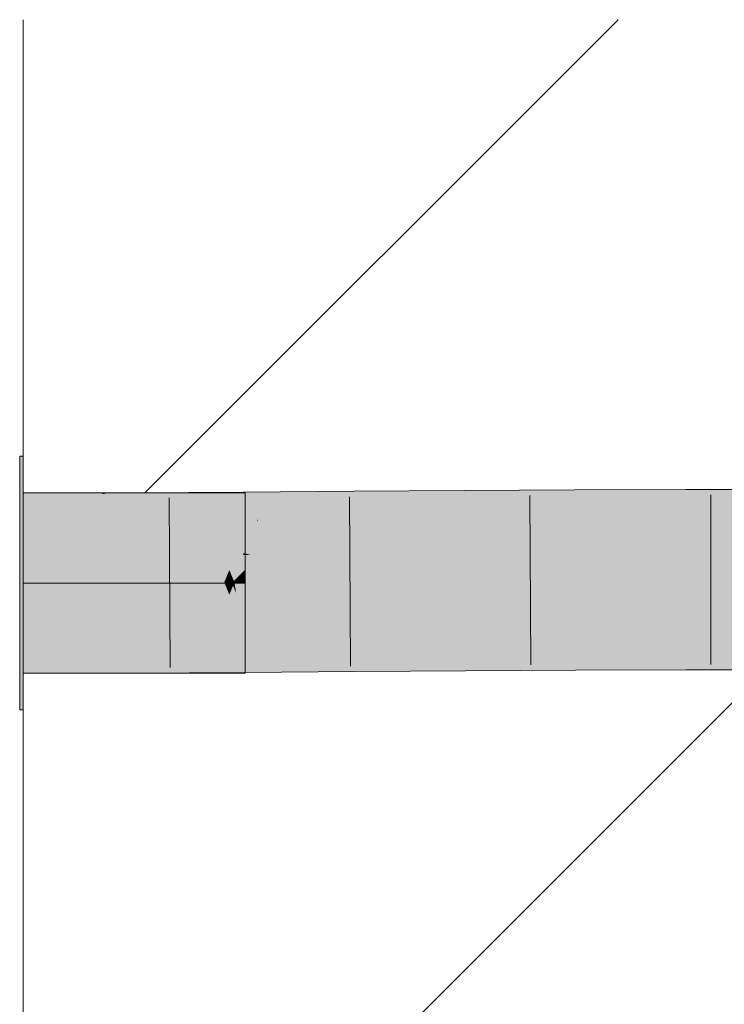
# Model space of a CAD drawing. Extents: x -620 to 3480, y 62 to 1102.
# Tile 258 of 271: x 245.6 to 246.85, y 875.09 to 876.84. Entities that reach past the tile are written whole.
import ezdxf
from ezdxf.lldxf.tags import DXFTag

# ---------------------------------------------------------------- set-up
doc = ezdxf.new("R2010")
doc.units = 0
doc.layers.get('0').update_dxf_attribs({"lineweight": 13})
doc.layers.add('E_Detail_Linie_Text_Bem', color=7, linetype='Continuous', lineweight=13)
for name, color, linetype, lineweight, true_color in [('E_Detail_Wandschraffur', 7, 'Continuous', 5, 0xc0c0c0), ('E_Leerrohr 32-A06G9STW8I', 7, 'Continuous', 9, 0x00b300), ('E_Leerrohr 32-Shading', 7, 'Continuous', 9, 0x00b300)]:
    doc.layers.add(name, color=color, linetype=linetype, lineweight=lineweight, true_color=true_color)
tags = doc.linetypes.add('fein_strichliert', pattern=[4, 1, -2, 1]).pattern_tags.tags
tags[8:9] = [DXFTag(74, 4), DXFTag(75, 0), DXFTag(340, '0'), DXFTag(46, 0.0), DXFTag(50, 0.0), DXFTag(44, 0.0), DXFTag(45, 0.0)]
tags[6:7] = [DXFTag(74, 4), DXFTag(75, 0), DXFTag(340, '0'), DXFTag(46, 0.0), DXFTag(50, 0.0), DXFTag(44, 0.0), DXFTag(45, 0.0)]
tags[4:5] = [DXFTag(74, 4), DXFTag(75, 0), DXFTag(340, '0'), DXFTag(46, 0.0), DXFTag(50, 0.0), DXFTag(44, 0.0), DXFTag(45, 0.0)]
tags = doc.linetypes.add('STRICHPUNKT2-A06G9STV8I', pattern=[12.7, 6.35, -3.175, 0, -3.175]).pattern_tags.tags
tags[10:11] = [DXFTag(74, 4), DXFTag(75, 0), DXFTag(340, '0'), DXFTag(46, 0.0), DXFTag(50, 0.0), DXFTag(44, 0.0), DXFTag(45, 0.0)]
tags[8:9] = [DXFTag(74, 4), DXFTag(75, 0), DXFTag(340, '0'), DXFTag(46, 0.0), DXFTag(50, 0.0), DXFTag(44, 0.0), DXFTag(45, 0.0)]
tags[6:7] = [DXFTag(74, 4), DXFTag(75, 0), DXFTag(340, '0'), DXFTag(46, 0.0), DXFTag(50, 0.0), DXFTag(44, 0.0), DXFTag(45, 0.0)]
tags[4:5] = [DXFTag(74, 4), DXFTag(75, 0), DXFTag(340, '0'), DXFTag(46, 0.0), DXFTag(50, 0.0), DXFTag(44, 0.0), DXFTag(45, 0.0)]

# ---------------------------------------------------------------- blocks, each defined once
blk = doc.blocks.new('Shading-A06G9SG58I', base_point=(245.9355, 771.2183))
at = {"layer": 'E_Leerrohr 32-Shading', "color": 83, "true_color": 0x7fcb7f}
for points in [[(245.6028, 875.8404), (245.6028, 876.0654), (245.5968, 875.8404), (245.5968, 876.0654)], [(245.7397, 876.0004), (245.6028, 876.0004), (245.8997, 875.8404), (245.6028, 875.8404)], [(245.7528, 876.0004), (245.7397, 876.0004), (245.9128, 875.8404), (245.8997, 875.8404)], [(245.8178, 876.0004), (245.7528, 876.0004), (245.9688, 875.8494), (245.9676, 875.8483)], [(245.9676, 875.8483), (245.7528, 876.0004), (245.9597, 875.8404), (245.9128, 875.8404)], [(245.8178, 876.0004), (245.9428, 875.8754), (245.9968, 876.0004), (245.9968, 875.9294)], [(245.9968, 875.9294), (245.9428, 875.8754), (245.9968, 875.8644), (245.9753, 875.8429)], [(245.9968, 875.8644), (245.9903, 875.8579), (245.9968, 875.8579)], [(245.9753, 875.8429), (245.9676, 875.8483), (245.9728, 875.8404), (245.9597, 875.8404)], [(245.9676, 875.8483), (245.9753, 875.8429), (245.9688, 875.8494)], [(245.9728, 875.8404), (245.9778, 875.8404), (245.9753, 875.8429)], [(245.9903, 875.8579), (245.9753, 875.8429), (245.9968, 875.8404), (245.9778, 875.8404)], [(245.9903, 875.8579), (245.9968, 875.8404), (245.9968, 875.8579)], [(245.6028, 875.6154), (245.6028, 875.8404), (245.5968, 875.6154), (245.5968, 875.8404)], [(245.8997, 875.8404), (245.6028, 875.8404), (245.7397, 875.6804), (245.6028, 875.6804)], [(245.9128, 875.8404), (245.8997, 875.8404), (245.7528, 875.6804), (245.7397, 875.6804)], [(245.9617, 875.8384), (245.9128, 875.8404), (245.8178, 875.6804), (245.7528, 875.6804)], [(245.9617, 875.8384), (245.8178, 875.6804), (245.9688, 875.8314)], [(245.9597, 875.8404), (245.9128, 875.8404), (245.9617, 875.8384)], [(245.9753, 875.8379), (245.9428, 875.8054), (245.9968, 875.8164), (245.9968, 875.7514)], [(245.9728, 875.8404), (245.9597, 875.8404), (245.9753, 875.8379), (245.9617, 875.8384)], [(245.9753, 875.8379), (245.9617, 875.8384), (245.9688, 875.8314)], [(245.9753, 875.8379), (245.9778, 875.8404), (245.9728, 875.8404)], [(245.9968, 875.8404), (245.9778, 875.8404), (245.9968, 875.8164), (245.9753, 875.8379)], [(245.9428, 875.8054), (245.8178, 875.6804), (245.9968, 875.7514), (245.9968, 875.6804)]]:
    blk.add_solid(points, dxfattribs=at)
at = {"layer": 'E_Leerrohr 32-Shading', "color": 83, "true_color": 0x7fbd7f}
for points in [[(245.6028, 876.0004), (245.6028, 875.9535), (245.7397, 876.0007), (245.7453, 875.9984)], [(245.7453, 875.9984), (245.7528, 876.0007), (245.7397, 876.0007)], [(245.7528, 876.0007), (245.7453, 875.9984), (245.7982, 875.982), (245.7982, 875.9766)], [(245.7982, 875.982), (245.7981, 876.0008), (245.7528, 876.0007)], [(245.7981, 876.0008), (245.9309, 875.9547), (245.8178, 876.0009)], [(245.7981, 876.0008), (245.7982, 875.982), (245.9309, 875.9547), (245.8659, 875.9543)], [(245.8178, 876.0009), (245.9938, 875.9713), (245.9936, 876.0019)], [(245.8178, 876.0009), (245.9309, 875.9547), (245.9938, 875.9713), (245.9547, 875.9548)], [(246.0678, 876.0024), (245.9936, 876.0019), (245.9938, 875.9713)], [(245.9939, 875.955), (246.0678, 876.0024), (245.9938, 875.9713)], [(246.0678, 876.0024), (245.9939, 875.955), (246.1328, 876.0029), (246.0196, 875.9552)], [(246.1328, 876.0029), (246.0853, 875.9829), (246.1894, 876.0034), (246.1896, 875.9842)], [(246.3856, 875.9867), (246.3855, 876.0048), (246.1896, 875.9842), (246.1894, 876.0034)], [(246.5818, 875.9887), (246.5818, 876.006), (246.3856, 875.9867), (246.3855, 876.0048)], [(246.7783, 875.9897), (246.7783, 876.0065), (246.5818, 875.9887), (246.5818, 876.006)], [(246.9996, 875.9891), (246.9996, 876.0062), (246.7783, 875.9897), (246.7783, 876.0065)], [(245.7982, 875.9766), (245.7453, 875.9984), (245.7983, 875.9551), (245.6057, 875.9544)], [(245.8659, 875.9543), (245.7982, 875.982), (245.8528, 875.9543), (245.7982, 875.9766)], [(246.0853, 875.9829), (246.0196, 875.9552), (246.1896, 875.9842), (246.1898, 875.9565)], [(246.1898, 875.9565), (246.3858, 875.9579), (246.1896, 875.9842), (246.3856, 875.9867)], [(246.3858, 875.9579), (246.582, 875.9591), (246.3856, 875.9867), (246.5818, 875.9887)], [(246.5818, 875.9887), (246.5819, 875.9639), (246.7783, 875.9897), (246.7783, 875.9649)], [(246.7783, 875.9897), (246.7783, 875.9649), (246.9996, 875.9891), (246.9995, 875.9644)], [(245.8495, 875.9556), (245.7982, 875.9766), (245.7983, 875.9551)], [(245.9547, 875.9548), (245.9939, 875.955), (245.9938, 875.9713)], [(246.5819, 875.9639), (246.582, 875.9591), (246.7783, 875.9649), (246.7783, 875.9597)], [(246.7783, 875.9649), (246.7783, 875.9597), (246.9995, 875.9644), (246.9995, 875.9594)], [(245.6057, 875.9544), (245.6028, 875.9535), (245.7983, 875.9551), (245.7983, 875.954)], [(245.8528, 875.9543), (245.8495, 875.9556), (245.7983, 875.954), (245.7983, 875.9551)], [(245.7992, 875.7277), (245.6028, 875.6804), (245.7992, 875.7055), (245.7397, 875.6807)], [(245.6028, 875.6804), (245.7992, 875.7277), (245.6028, 875.7272)], [(245.8659, 875.728), (245.8528, 875.728), (245.7993, 875.7001), (245.7992, 875.7055)], [(245.8528, 875.728), (245.7992, 875.7277), (245.7992, 875.7055)], [(245.7993, 875.7001), (245.7993, 875.6808), (245.9309, 875.7284), (245.8178, 875.6809)], [(245.7993, 875.7001), (245.9309, 875.7284), (245.8659, 875.728)], [(245.9955, 875.7119), (245.9309, 875.7284), (245.9957, 875.683), (245.8187, 875.6813)], [(245.9309, 875.7284), (245.9955, 875.7119), (245.9547, 875.7285)], [(245.9955, 875.7119), (245.9954, 875.7288), (245.9547, 875.7285)], [(245.9954, 875.7288), (246.0678, 875.6824), (246.0196, 875.7289), (246.1328, 875.6829)], [(246.0678, 875.6824), (245.9954, 875.7288), (245.9955, 875.7119)], [(246.1914, 875.7302), (246.0196, 875.7289), (246.1916, 875.7067), (246.0779, 875.7052)], [(246.3874, 875.7091), (246.3873, 875.7316), (246.1916, 875.7067), (246.1914, 875.7302)], [(246.5831, 875.7111), (246.583, 875.7328), (246.3874, 875.7091), (246.3873, 875.7316)], [(246.7785, 875.7121), (246.7785, 875.7334), (246.5831, 875.7111), (246.583, 875.7328)], [(246.9987, 875.7115), (246.9988, 875.7331), (246.7785, 875.7121), (246.7785, 875.7334)], [(245.7397, 875.6807), (245.7528, 875.6807), (245.7992, 875.7055), (245.7993, 875.7001)], [(245.9955, 875.7119), (245.9957, 875.683), (246.0643, 875.6838)], [(246.0779, 875.7052), (246.1285, 875.6846), (246.1916, 875.7067), (246.1918, 875.6854)], [(246.1918, 875.6854), (246.3876, 875.6879), (246.1916, 875.7067), (246.3874, 875.7091)], [(246.3876, 875.6879), (246.5832, 875.6899), (246.3874, 875.7091), (246.5831, 875.7111)], [(246.5832, 875.6899), (246.7785, 875.6909), (246.5831, 875.7111), (246.7785, 875.7121)], [(246.7785, 875.6909), (246.9986, 875.6904), (246.7785, 875.7121), (246.9987, 875.7115)], [(245.7528, 875.6807), (245.7993, 875.6808), (245.7993, 875.7001)], [(246.1285, 875.6846), (246.1328, 875.6829), (246.1918, 875.6854), (246.1918, 875.6833)], [(246.1918, 875.6833), (246.3876, 875.6848), (246.1918, 875.6854), (246.3876, 875.6879)], [(246.3876, 875.6848), (246.5832, 875.686), (246.3876, 875.6879), (246.5832, 875.6899)], [(246.5832, 875.686), (246.7785, 875.6865), (246.5832, 875.6899), (246.7785, 875.6909)], [(246.7785, 875.6865), (246.9986, 875.6862), (246.7785, 875.6909), (246.9986, 875.6904)], [(245.8187, 875.6813), (245.8178, 875.6809), (245.9957, 875.683), (245.9957, 875.6819)], [(245.9957, 875.683), (245.9957, 875.6819), (246.0643, 875.6838), (246.0678, 875.6824)]]:
    blk.add_solid(points, dxfattribs=at)
at = {"layer": 'E_Leerrohr 32-Shading', "color": 83, "true_color": 0x7fd57f}
for points in [[(245.7983, 875.951), (245.7983, 875.954), (245.6028, 875.9514), (245.6028, 875.9535)], [(245.6028, 875.8404), (245.7987, 875.8408), (245.6028, 875.9514), (245.7983, 875.951)], [(245.8543, 875.9508), (245.8528, 875.9543), (245.7983, 875.951), (245.7983, 875.954)], [(245.8997, 875.8414), (245.8543, 875.9508), (245.7987, 875.8408), (245.7983, 875.951)], [(245.8659, 875.9543), (245.8528, 875.9543), (245.9128, 875.8414), (245.8997, 875.8414)], [(245.9309, 875.9547), (245.8659, 875.9543), (245.9688, 875.8636), (245.966, 875.8569)], [(245.966, 875.8569), (245.8659, 875.9543), (245.9597, 875.8417), (245.9128, 875.8414)], [(245.9309, 875.9547), (245.9428, 875.9261), (245.9547, 875.9548)], [(245.9939, 875.955), (245.9428, 875.9261), (245.9943, 875.8939), (245.9753, 875.8478)], [(245.9428, 875.9261), (245.9939, 875.955), (245.9547, 875.9548)], [(246.0196, 875.9552), (245.9939, 875.955), (245.9943, 875.8939)], [(246.0054, 875.8904), (246.0185, 875.9501), (245.9943, 875.8939), (246.0175, 875.9501)], [(246.1902, 875.8895), (246.1898, 875.9493), (246.0054, 875.8904), (246.0185, 875.9501)], [(246.0185, 875.9501), (246.0196, 875.9552), (246.0175, 875.9501)], [(246.1898, 875.9493), (246.1898, 875.9565), (246.0185, 875.9501), (246.0196, 875.9552)], [(246.3858, 875.9482), (246.3858, 875.9579), (246.1898, 875.9493), (246.1898, 875.9565)], [(246.1902, 875.8895), (246.3862, 875.8885), (246.1898, 875.9493), (246.3858, 875.9482)], [(246.582, 875.9474), (246.582, 875.9591), (246.3858, 875.9482), (246.3858, 875.9579)], [(246.3862, 875.8885), (246.5823, 875.8876), (246.3858, 875.9482), (246.582, 875.9474)], [(246.7783, 875.947), (246.7783, 875.9597), (246.582, 875.9474), (246.582, 875.9591)], [(246.5823, 875.8876), (246.7784, 875.8873), (246.582, 875.9474), (246.7783, 875.947)], [(246.9995, 875.9472), (246.9995, 875.9594), (246.7783, 875.947), (246.7783, 875.9597)], [(246.7784, 875.8873), (246.9993, 875.8875), (246.7783, 875.947), (246.9995, 875.9472)], [(245.9943, 875.8905), (245.9943, 875.8939), (245.9929, 875.8905)], [(246.0054, 875.8904), (245.9943, 875.8939), (245.9943, 875.8905)], [(245.9945, 875.8656), (245.9943, 875.8905), (245.9826, 875.8655), (245.9929, 875.8905)], [(245.9943, 875.8905), (245.9945, 875.8656), (246.0054, 875.8904), (245.9999, 875.8656)], [(246.0054, 875.8904), (245.9999, 875.8656), (246.1902, 875.8895), (246.1904, 875.866)], [(246.1904, 875.866), (246.3864, 875.8664), (246.1902, 875.8895), (246.3862, 875.8885)], [(246.3864, 875.8664), (246.5824, 875.8668), (246.3862, 875.8885), (246.5823, 875.8876)], [(246.5824, 875.8668), (246.7784, 875.8669), (246.5823, 875.8876), (246.7784, 875.8873)], [(246.7784, 875.8669), (246.9992, 875.8668), (246.7784, 875.8873), (246.9993, 875.8875)], [(245.966, 875.8569), (245.9753, 875.8478), (245.9688, 875.8636)], [(245.9826, 875.8655), (245.9753, 875.8478), (245.9947, 875.8419), (245.9778, 875.8418)], [(245.9826, 875.8655), (245.9947, 875.8419), (245.9945, 875.8656)], [(245.9945, 875.8656), (245.9947, 875.8419), (245.9999, 875.8656)], [(245.9999, 875.8656), (245.9947, 875.8419), (246.1904, 875.866), (246.1906, 875.8433)], [(246.1906, 875.8433), (246.3865, 875.8448), (246.1904, 875.866), (246.3864, 875.8664)], [(246.3865, 875.8448), (246.5825, 875.8459), (246.3864, 875.8664), (246.5824, 875.8668)], [(246.5825, 875.8459), (246.7784, 875.8466), (246.5824, 875.8668), (246.7784, 875.8669)], [(246.7784, 875.8466), (246.9991, 875.8462), (246.7784, 875.8669), (246.9992, 875.8668)], [(245.8997, 875.8414), (245.7987, 875.8408), (245.8528, 875.728), (245.7992, 875.7277)], [(245.9128, 875.8414), (245.8997, 875.8414), (245.8659, 875.728), (245.8528, 875.728)], [(245.9617, 875.837), (245.9128, 875.8414), (245.9309, 875.7284), (245.8659, 875.728)], [(245.9597, 875.8417), (245.9128, 875.8414), (245.9617, 875.837)], [(245.9753, 875.8478), (245.966, 875.8569), (245.9728, 875.8418), (245.9597, 875.8417)], [(245.9728, 875.8418), (245.9597, 875.8417), (245.9753, 875.8358), (245.9617, 875.837)], [(245.9728, 875.8418), (245.9778, 875.8418), (245.9753, 875.8478)], [(245.9778, 875.8418), (245.9728, 875.8418), (245.9774, 875.8408), (245.9732, 875.8408)], [(245.9779, 875.8408), (245.9778, 875.8418), (245.9774, 875.8408)], [(245.9947, 875.8408), (245.9947, 875.8419), (245.9779, 875.8408), (245.9778, 875.8418)], [(246.1906, 875.8433), (245.9947, 875.8419), (246.1906, 875.8412), (245.9949, 875.8408)], [(245.9949, 875.8408), (245.9947, 875.8419), (245.9947, 875.8408)], [(245.9949, 875.8408), (245.9952, 875.8393), (246.1906, 875.8412), (246.1906, 875.8383)], [(246.3866, 875.8417), (246.3865, 875.8448), (246.1906, 875.8412), (246.1906, 875.8433)], [(246.1906, 875.8383), (246.3866, 875.8373), (246.1906, 875.8412), (246.3866, 875.8417)], [(246.5825, 875.842), (246.5825, 875.8459), (246.3866, 875.8417), (246.3865, 875.8448)], [(246.3866, 875.8373), (246.5825, 875.8364), (246.3866, 875.8417), (246.5825, 875.842)], [(246.7784, 875.8422), (246.7784, 875.8466), (246.5825, 875.842), (246.5825, 875.8459)], [(246.5825, 875.8364), (246.7784, 875.8361), (246.5825, 875.842), (246.7784, 875.8422)], [(246.9991, 875.8421), (246.9991, 875.8462), (246.7784, 875.8422), (246.7784, 875.8466)], [(246.7784, 875.8361), (246.9991, 875.8362), (246.7784, 875.8422), (246.9991, 875.8421)], [(245.7992, 875.7277), (245.7987, 875.8408), (245.6028, 875.7272), (245.6028, 875.8404)], [(245.9617, 875.837), (245.9309, 875.7284), (245.9688, 875.8199)], [(245.9954, 875.7288), (245.9808, 875.8225), (245.9428, 875.7571), (245.9753, 875.8358)], [(245.9753, 875.8358), (245.9617, 875.837), (245.9688, 875.8199)], [(245.9732, 875.8408), (245.9738, 875.8394), (245.9774, 875.8408), (245.9768, 875.8394)], [(245.9738, 875.8394), (245.9753, 875.8358), (245.9768, 875.8394)], [(245.9753, 875.8358), (245.9808, 875.8225), (245.9768, 875.8394), (245.9782, 875.8394)], [(245.9768, 875.8394), (245.9782, 875.8394), (245.9774, 875.8408), (245.9779, 875.8408)], [(245.9782, 875.8394), (245.9947, 875.8393), (245.9779, 875.8408), (245.9947, 875.8408)], [(245.995, 875.7883), (245.9947, 875.8393), (245.9808, 875.8225), (245.9782, 875.8394)], [(245.9947, 875.8393), (245.9952, 875.8393), (245.9947, 875.8408), (245.9949, 875.8408)], [(245.995, 875.7883), (246.0196, 875.7289), (245.9947, 875.8393), (245.9952, 875.8393)], [(245.9952, 875.8393), (246.0196, 875.7289), (246.1906, 875.8383), (246.1914, 875.7302)], [(246.1914, 875.7302), (246.3873, 875.7316), (246.1906, 875.8383), (246.3866, 875.8373)], [(246.3873, 875.7316), (246.583, 875.7328), (246.3866, 875.8373), (246.5825, 875.8364)], [(246.583, 875.7328), (246.7785, 875.7334), (246.5825, 875.8364), (246.7784, 875.8361)], [(246.7785, 875.7334), (246.9988, 875.7331), (246.7784, 875.8361), (246.9991, 875.8362)], [(245.9808, 875.8225), (245.9954, 875.7288), (245.995, 875.7883)], [(245.9954, 875.7288), (246.0196, 875.7289), (245.995, 875.7883)], [(245.9428, 875.7571), (245.9309, 875.7284), (245.9547, 875.7285)], [(245.9954, 875.7288), (245.9428, 875.7571), (245.9547, 875.7285)]]:
    blk.add_solid(points, dxfattribs=at)
blk = doc.blocks.new('Referenz-A06G9STY8I')
at = {"layer": 'E_Detail_Linie_Text_Bem', "linetype": 'Continuous', "ltscale": 0.13}
blk.add_line((245.6028, 865.0403), (245.6028, 876.8403), dxfattribs=at)
at = {"layer": 'E_Detail_Wandschraffur', "linetype": 'fein_strichliert', "ltscale": 0.13}
blk.add_line((245.8188, 876.0004), (246.6587, 876.8403), dxfattribs=at)
at = {"layer": 'E_Detail_Wandschraffur', "linetype": 'ByBlock', "ltscale": 0.13}
blk.add_line((245.6028, 874.3701), (246.913, 875.6804), dxfattribs=at)
at = {"layer": 'E_Leerrohr 32-A06G9STW8I', "linetype": 'Continuous', "ltscale": 0.13}
for p, q in [((245.6028, 876.0654), (245.5968, 876.0654)), ((245.5968, 875.9336), (245.5968, 876.0654)), ((245.6028, 875.9336), (245.6028, 876.0654)), ((245.7981, 876.0008), (245.6028, 876.0004)), ((245.6028, 876.0004), (245.6028, 875.6804)), ((245.9968, 876.0004), (245.6028, 876.0004)), ((245.6028, 875.9067), (245.6028, 876.0004)), ((245.9936, 876.0019), (245.7981, 876.0008)), ((246.1894, 876.0033), (245.9936, 876.0019)), ((245.9968, 875.9067), (245.9968, 876.0004)), ((246.3855, 876.0048), (246.1894, 876.0033)), ((246.5818, 876.006), (246.3855, 876.0048)), ((246.7783, 876.0065), (246.5818, 876.006)), ((246.9996, 876.0062), (246.7783, 876.0065)), ((245.8621, 875.9916), (245.8635, 875.6908)), ((246.1817, 875.9937), (246.1839, 875.6929)), ((246.502, 875.9959), (246.5036, 875.6951)), ((246.8228, 875.9969), (246.8228, 875.6961)), ((245.5968, 875.7472), (245.5968, 875.9336)), ((245.6028, 875.7472), (245.6028, 875.9336)), ((245.6028, 875.7741), (245.6028, 875.9067)), ((245.9968, 875.7741), (245.9968, 875.9067)), ((245.6028, 875.6804), (245.6028, 875.7741)), ((245.9968, 875.6804), (245.9968, 875.7741)), ((245.5968, 875.6154), (245.5968, 875.7472)), ((245.6028, 875.6154), (245.6028, 875.7472)), ((246.3876, 875.6848), (246.1918, 875.6833)), ((246.5832, 875.686), (246.3876, 875.6848)), ((246.7785, 875.6865), (246.5832, 875.686)), ((246.9986, 875.6862), (246.7785, 875.6865)), ((245.7993, 875.6808), (245.6028, 875.6804)), ((245.6028, 875.6804), (245.9968, 875.6804)), ((245.9957, 875.6819), (245.7993, 875.6808)), ((246.1918, 875.6833), (245.9957, 875.6819)), ((245.5968, 875.6154), (245.6028, 875.6154))]:
    blk.add_line(p, q, dxfattribs=at)
at = {"layer": 'E_Leerrohr 32-A06G9STW8I', "linetype": 'STRICHPUNKT2-A06G9STV8I', "lineweight": 5, "ltscale": 0.13}
blk.add_line((245.6028, 875.8404), (245.9968, 875.8404), dxfattribs=at)

msp = doc.modelspace()

# ---------------------------------------------------------------- block references
at = {"color": 8, "lineweight": 25, "ltscale": 0.25, "true_color": 0x808080}
msp.add_blockref('Referenz-A06G9STY8I', (0, 0), dxfattribs=at)
msp.add_blockref('Shading-A06G9SG58I', (245.9355, 771.2183))

doc.saveas('drawing.dxf')
